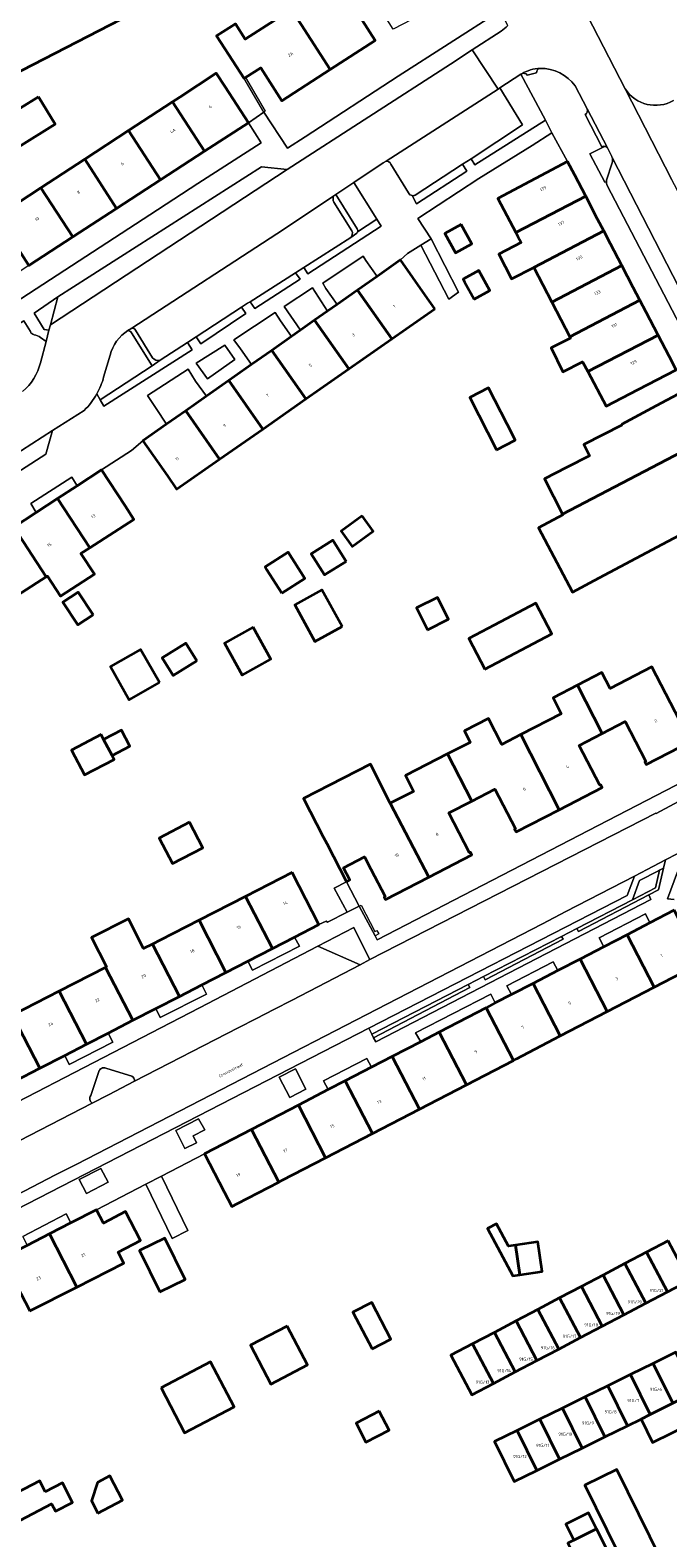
# Model space of a CAD drawing. Header units: metres. Extents: x 197700 to 204338, y 317132 to 325229.
# Tile 299 of 656: x 200407 to 200481, y 319314 to 319489. Entities that reach past the tile are written whole.
import ezdxf
from ezdxf.enums import TextEntityAlignment as Align

# ---------------------------------------------------------------- set-up
doc = ezdxf.new("R2010")
doc.units = ezdxf.units.M
for name, color, linetype, lineweight in [('B-WE-GR-BEPLANTING_CULTUUR_BODEMBEDEKKER-GV', 90, 'Continuous', 18), ('B-WE-GR-BEPLANTING_CULTUUR_HEESTERS-GV', 90, 'Continuous', 18), ('B-WE-IE-TERREINAFSCHEIDING_KUNSTMATIG_MUUR-G', 90, 'IE-TERREINAFSCHEIDING-KUNSTMATIG-DICHT', 18), ('B-WE-OG-BEBOUWING-GV', 7, 'Continuous', 35), ('B-WE-OG-BEBOUWING-T18', 10, 'Continuous', 18), ('B-WE-OG-TERREIN_CULTUURSCHEIDING-GV', 7, 'Continuous', 18), ('B-WE-OG-TERREIN_ERF-GV', 7, 'Continuous', 18), ('B-WE-OG-TOPOGRAFIE-T18', 10, 'Continuous', 18), ('B-WE-VH-VERHARDING_BETONSTRAATSTEEN-GV', 252, 'Continuous', 18), ('B-WE-VH-VERHARDING_OPEN-GV', 252, 'Continuous', 18), ('B-WE-VH-VERHARDING_STRAATBAKSTEEN-GV', 252, 'Continuous', 18), ('B-WE-VH-VERHARDING_TEGEL-GV', 252, 'Continuous', 18)]:
    doc.layers.add(name, color=color, linetype=linetype, lineweight=lineweight)
doc.styles.add('NLCS-ISO-M200-T18', font='NLCS-ISO.ttf', dxfattribs={"height": 0.36})
doc.linetypes.add('IE-TERREINAFSCHEIDING-KUNSTMATIG-DICHT', pattern='A,8,-1,[82,NLCS.SHX,S=0.75,R=90,X=0,Y=0],-1', length=10)

msp = doc.modelspace()

# ---------------------------------------------------------------- linework, layer by layer
at = {"layer": 'B-WE-GR-BEPLANTING_CULTUUR_BODEMBEDEKKER-GV'}
for points in [[(200473.635, 319475.947), (200471.927, 319475.056), (200473.646, 319471.762), (200473.846, 319471.825)], [(200474.473, 319474.76), (200473.957, 319475.758)], [(200474.513, 319474.653), (200474.494, 319474.707), (200474.473, 319474.76)], [(200473.855, 319472.018), (200474.527, 319474.007)], [(200444.398, 319471.739), (200442.303, 319470.341), (200444.78, 319466.315)], [(200444.831, 319465.988), (200447.069, 319467.453), (200444.398, 319471.739)], [(200414.68, 319368.218), (200413.731, 319365.331)], [(200418.502, 319367.568), (200415.591, 319368.467)], [(200413.884, 319364.426), (200415.772, 319365.393), (200418.826, 319366.978)]]:
    msp.add_lwpolyline(points, dxfattribs=at)
for points in [[(200473.957, 319475.758, 0.2008829), (200473.635, 319475.947)], [(200474.527, 319474.007, 0.1455096), (200474.513, 319474.653)], [(200473.846, 319471.825, -0.0364323), (200473.855, 319472.018)], [(200444.78, 319466.315, -0.2699521), (200444.831, 319465.988)], [(200415.591, 319368.467, 0.4175474), (200414.68, 319368.218)], [(200418.826, 319366.978, 0.3073439), (200418.502, 319367.568)], [(200413.731, 319365.331, 0.4376103), (200413.884, 319364.426)]]:
    msp.add_lwpolyline(points, format="xyb", dxfattribs=at)
for points in [[(200480.051, 319391.574), (200479.926, 319391.51), (200477.718, 319390.369), (200476.883, 319388.115), (200479.562, 319389.511)], [(200446.259, 319381.166), (200444.599, 319384.457), (200444.403, 319384.909), (200440.199, 319382.713), (200445.13, 319380.56)], [(200438.812, 319366.045), (200437.576, 319368.432), (200435.674, 319367.475), (200436.936, 319365.101)], [(200426.286, 319362.612), (200423.644, 319361.259), (200424.703, 319359.125), (200426.033, 319359.819), (200425.649, 319360.6), (200427.005, 319361.308)], [(200415.738, 319355.201), (200414.893, 319356.823), (200412.382, 319355.516), (200413.226, 319353.894)]]:
    msp.add_lwpolyline(points, close=True, dxfattribs=at)
at = {"layer": 'B-WE-GR-BEPLANTING_CULTUUR_HEESTERS-GV'}
for points in [[(200464.053, 319478.441), (200458.056, 319474.51), (200458.485, 319473.788), (200466.734, 319479.014), (200463.879, 319484.35), (200461.424, 319482.754)], [(200432.288, 319457.833), (200432.831, 319457.06), (200438.132, 319460.478), (200437.604, 319461.222)], [(200408.841, 319454.522), (200409.007, 319455.155), (200409.859, 319458.409), (200407.11, 319456.51), (200408.267, 319454.585)], [(200431.298, 319457.194), (200426.017, 319453.76), (200426.546, 319452.941), (200431.813, 319456.476)], [(200414.822, 319446.414), (200415.239, 319445.68), (200425.53, 319452.239), (200424.997, 319453.097), (200421.806, 319451.022), (200420.889, 319450.359)], [(200478.79, 319388.709), (200479.919, 319389.301), (200480.515, 319391.814), (200480.051, 319391.574), (200479.562, 319389.511), (200476.883, 319388.115), (200470.403, 319384.784), (200470.577, 319384.448)], [(200468.624, 319383.869), (200459.517, 319379.187), (200459.713, 319378.811), (200468.802, 319383.527)], [(200446.478, 319372.484), (200446.693, 319372.056), (200457.937, 319377.89), (200457.739, 319378.273)]]:
    msp.add_lwpolyline(points, close=True, dxfattribs=at)
for points in [[(200451.21, 319470.201), (200451.711, 319469.236), (200457.569, 319473.07), (200457.062, 319473.859)], [(200457.062, 319473.859), (200451.563, 319470.255)], [(200444.031, 319465.319), (200438.574, 319461.841), (200439.036, 319461.081), (200447.579, 319466.635), (200447.069, 319467.453), (200444.831, 319465.988)], [(200444.725, 319465.847), (200444.031, 319465.319)], [(200406.674, 319454.369), (200405.926, 319455.615), (200393.964, 319448.132), (200392.915, 319444.705), (200394.671, 319441.324)], [(200407.849, 319450.731), (200408.497, 319453.208), (200407.872, 319453.66)], [(200414.428, 319447.108), (200414.822, 319446.414), (200420.889, 319450.359), (200418.474, 319454.225)], [(200415.97, 319451.612), (200415.218, 319449.053)]]:
    msp.add_lwpolyline(points, dxfattribs=at)
for points in [[(200451.563, 319470.255, -0.1507782), (200451.21, 319470.201)], [(200444.831, 319465.988, -0.1349215), (200444.725, 319465.847)], [(200407.125, 319453.997, -0.2906405), (200406.674, 319454.369)], [(200407.872, 319453.66, 0.1054353), (200407.125, 319453.997)], [(200418.042, 319454.493, 0.1887835), (200415.97, 319451.612)], [(200418.474, 319454.225, 0.1943292), (200418.042, 319454.493)], [(200405.773, 319447.381, 0.1593833), (200407.849, 319450.731)], [(200415.218, 319449.053, -0.0617432), (200414.428, 319447.108)]]:
    msp.add_lwpolyline(points, format="xyb", dxfattribs=at)
at = {"layer": 'B-WE-IE-TERREINAFSCHEIDING_KUNSTMATIG_MUUR-G'}
for points in [[(200433.89, 319479.948), (200431.605, 319483.857)], [(200431.765, 319483.96), (200434.045, 319480.059)], [(200434.045, 319480.059), (200433.89, 319479.948)], [(200445.014, 319387.387), (200445.232, 319387.498), (200446.851, 319384.424), (200447.077, 319384.57), (200447.319, 319384.152), (200446.871, 319383.919)], [(200446.871, 319383.919), (200445.014, 319387.387)]]:
    msp.add_lwpolyline(points, dxfattribs=at)
at = {"layer": 'B-WE-OG-BEBOUWING-GV'}
for points in [[(200394.944, 319494.101), (200390.125, 319491.422), (200390.488, 319490.779), (200391.07, 319491.107), (200396.694, 319480.197), (200445.492, 319505.35), (200445.413, 319505.504), (200452.363, 319509.104), (200452.149, 319509.53), (200447.845, 319518.091), (200447.828, 319518.125), (200436.303, 319512.166), (200438.6, 319507.725), (200439.737, 319505.527), (200433.871, 319502.503), (200432.575, 319504.956), (200428.916, 319511.887), (200417.353, 319505.756), (200412.936, 319503.413), (200403.01, 319498.148), (200403.427, 319497.34), (200395.434, 319493.22)], [(200441.626, 319484.89), (200446.899, 319488.288), (200444.461, 319492.06), (200446.653, 319493.477), (200443.94, 319497.676), (200443.352, 319498.547), (200440.976, 319497.018), (200442.174, 319495.156), (200437.122, 319491.905)], [(200431.765, 319483.96), (200433.538, 319485.103), (200436.008, 319481.27), (200441.626, 319484.89), (200437.122, 319491.905), (200431.733, 319488.438), (200430.577, 319490.236), (200428.376, 319488.82), (200428.896, 319488.059), (200431.605, 319483.857)], [(200423.235, 319481.13), (200426.976, 319475.37), (200432.099, 319478.697), (200429.376, 319482.891), (200428.347, 319484.475), (200424.088, 319481.688)], [(200407.605, 319481.71), (200403.365, 319479.067), (200405.334, 319475.909), (200409.573, 319478.552)], [(200423.235, 319481.13), (200418.124, 319477.786), (200421.853, 319472.043), (200426.976, 319475.37)], [(200416.73, 319468.716), (200421.853, 319472.043), (200418.124, 319477.786), (200413.012, 319474.441)], [(200413.012, 319474.441), (200407.901, 319471.096), (200411.607, 319465.39), (200416.73, 319468.716)], [(200469.321, 319474.189), (200461.179, 319469.87), (200463.287, 319465.895), (200471.431, 319470.142), (200470.161, 319472.579)], [(200403.921, 319468.493), (200402.789, 319467.752), (200406.484, 319462.063), (200411.607, 319465.39), (200407.901, 319471.096)], [(200472.823, 319467.472), (200471.431, 319470.142), (200463.287, 319465.895), (200463.521, 319465.453), (200463.89, 319464.74), (200461.295, 319463.396), (200462.795, 319460.502), (200465.39, 319461.846), (200473.541, 319466.095)], [(200456.915, 319466.841), (200455.014, 319465.793), (200456.255, 319463.541), (200458.156, 319464.589)], [(200467.49, 319457.793), (200475.651, 319462.048), (200474.319, 319464.603), (200473.541, 319466.095), (200465.39, 319461.846)], [(200453.831, 319457.014), (200452.713, 319458.608), (200449.841, 319462.702), (200447.114, 319460.789), (200444.831, 319459.188), (200448.813, 319453.511)], [(200458.406, 319458.132), (200460.262, 319459.155), (200458.984, 319461.474), (200457.127, 319460.451), (200457.294, 319460.149)], [(200475.651, 319462.048), (200467.49, 319457.793), (200469.589, 319453.741), (200477.761, 319458.001), (200476.976, 319459.507)], [(200439.822, 319455.674), (200443.796, 319450.008), (200448.813, 319453.511), (200444.831, 319459.188), (200442.461, 319457.525), (200441.335, 319456.735)], [(200477.761, 319458.001), (200469.589, 319453.741), (200469.665, 319453.594), (200467.401, 319452.48), (200468.781, 319449.677), (200471.064, 319450.833), (200471.699, 319449.694), (200479.871, 319453.954), (200478.483, 319456.616)], [(200443.796, 319450.008), (200439.822, 319455.674), (200438.156, 319454.506), (200437.126, 319453.783), (200434.813, 319452.16), (200438.779, 319446.506)], [(200477.548, 319447.596), (200481.981, 319449.908), (200481.158, 319451.487), (200479.871, 319453.954), (200471.699, 319449.694), (200473.809, 319445.646)], [(200438.779, 319446.506), (200434.813, 319452.16), (200432.458, 319450.508), (200429.804, 319448.646), (200433.763, 319443.003)], [(200429.804, 319448.646), (200427.196, 319446.817), (200424.795, 319445.132), (200428.745, 319439.5), (200433.763, 319443.003)], [(200475.593, 319443.543), (200475.634, 319443.466), (200471.21, 319441.207), (200471.884, 319439.889), (200469.193, 319438.514), (200466.626, 319437.202), (200468.741, 319433.062), (200486.95, 319442.588), (200484.042, 319448.045), (200479.63, 319445.694)], [(200461.022, 319440.593), (200463.219, 319441.714), (200463.007, 319442.13), (200460.108, 319447.812), (200457.911, 319446.691)], [(200422.556, 319443.562), (200419.786, 319441.619), (200422.657, 319437.526), (200423.729, 319435.998), (200428.745, 319439.5), (200424.795, 319445.132)], [(200468.741, 319433.062), (200468.779, 319432.988), (200465.943, 319431.5), (200469.488, 319424.743), (200469.876, 319424.003), (200472.428, 319425.355), (200480.38, 319429.566), (200487.222, 319433.184), (200490.927, 319435.124), (200486.95, 319442.588)], [(200413.59, 319429.163), (200418.729, 319432.474), (200417.716, 319434.031), (200414.974, 319438.242), (200412.131, 319436.391), (200409.851, 319434.907)], [(200408.51, 319425.766), (200408.662, 319425.864), (200410.175, 319423.517), (200414.133, 319426.068), (200412.565, 319428.502), (200413.59, 319429.163), (200409.851, 319434.907), (200407.357, 319433.284), (200404.729, 319431.573)], [(200445.366, 319432.867), (200442.914, 319431.077), (200444.2, 319429.315), (200446.652, 319431.105)], [(200408.51, 319425.766), (200404.729, 319431.573), (200401.998, 319429.796), (200399.607, 319428.239), (200403.372, 319422.454)], [(200443.484, 319427.578), (200441.947, 319430.029), (200439.437, 319428.455), (200440.973, 319426.005)], [(200435.989, 319423.858), (200438.697, 319425.567), (200436.752, 319428.65), (200434.043, 319426.941), (200434.261, 319426.595)], [(200413.986, 319421.333), (200412.252, 319423.98), (200410.477, 319422.817), (200412.211, 319420.17)], [(200443.016, 319419.995), (200440.673, 319424.248), (200437.503, 319422.501), (200439.846, 319418.248)], [(200452.992, 319419.61), (200455.429, 319420.846), (200454.147, 319423.376), (200451.709, 319422.14)], [(200459.681, 319415.019), (200467.49, 319419.133), (200465.607, 319422.707), (200460.763, 319420.155), (200457.798, 319418.593)], [(200432.656, 319419.89), (200429.304, 319418.042), (200431.358, 319414.316), (200434.71, 319416.163)], [(200421.722, 319413.448), (200419.534, 319417.313), (200416.006, 319415.316), (200418.194, 319411.452)], [(200426.075, 319415.971), (200424.806, 319418.031), (200422.057, 319416.338), (200423.326, 319414.278)], [(200473.355, 319407.51), (200476.022, 319408.896), (200478.429, 319404.264), (200478.331, 319404.213), (200478.493, 319403.901), (200483.75, 319406.613), (200483.591, 319406.924), (200483.493, 319406.874), (200479.161, 319415.272), (200474.273, 319412.751), (200473.31, 319414.617), (200470.466, 319413.15)], [(200473.355, 319407.51), (200470.466, 319413.15), (200467.622, 319411.683), (200468.585, 319409.817), (200463.856, 319407.379), (200468.328, 319398.633), (200473.344, 319401.225), (200473.182, 319401.537), (200473.084, 319401.486), (200470.677, 319406.119)], [(200416.198, 319404.939), (200418.277, 319406.031), (200417.285, 319407.906), (200415.215, 319406.81)], [(200463.856, 319407.379), (200461.652, 319406.242), (200460.099, 319409.254), (200457.293, 319407.812), (200457.972, 319406.476), (200455.31, 319405.125), (200458.149, 319399.644), (200460.825, 319401.037), (200463.241, 319396.399), (200463.142, 319396.348), (200463.304, 319396.036), (200468.328, 319398.633)], [(200414.916, 319407.378), (200411.475, 319405.57), (200412.99, 319402.686), (200416.432, 319404.494), (200416.198, 319404.939), (200415.215, 319406.81)], [(200455.31, 319405.125), (200450.401, 319402.632), (200451.352, 319400.762), (200448.636, 319399.383), (200453.127, 319390.751), (200458.149, 319393.352), (200457.987, 319393.664), (200457.888, 319393.613), (200455.474, 319398.251), (200458.149, 319399.644)], [(200443.552, 319390.24), (200443.934, 319390.438), (200443.198, 319391.859), (200445.641, 319393.124), (200446.377, 319391.703), (200448.032, 319388.506), (200447.934, 319388.455), (200448.095, 319388.145), (200453.127, 319390.751), (200448.636, 319399.383), (200446.331, 319403.921), (200441.563, 319401.504), (200438.525, 319399.921), (200440.836, 319395.487), (200441.254, 319394.681)], [(200425.218, 319397.163), (200421.71, 319395.325), (200423.26, 319392.367), (200426.768, 319394.204)], [(200437.205, 319391.313), (200431.775, 319388.533), (200434.902, 319382.464), (200437.472, 319383.788), (200440.325, 319385.258), (200438.035, 319389.703)], [(200426.344, 319385.753), (200429.479, 319379.67), (200432.046, 319380.992), (200434.902, 319382.464), (200431.775, 319388.533)], [(200481.738, 319386.902), (200478.907, 319385.435), (200476.261, 319384.064), (200479.425, 319377.956), (200484.903, 319380.793), (200484.038, 319382.463)], [(200420.914, 319382.974), (200419.885, 319382.447), (200418.104, 319385.926), (200413.799, 319383.723), (200415.55, 319380.301), (200415.454, 319380.252), (200418.633, 319374.082), (200421.319, 319375.466), (200424.056, 319376.876)], [(200421.812, 319383.434), (200420.914, 319382.974), (200424.056, 319376.876), (200426.666, 319378.221), (200429.479, 319379.67), (200426.344, 319385.753)], [(200473.949, 319375.12), (200479.425, 319377.956), (200476.261, 319384.064), (200473.542, 319382.656), (200470.784, 319381.227)], [(200415.454, 319380.252), (200410.024, 319377.473), (200413.21, 319371.288), (200415.731, 319372.587), (200418.633, 319374.082)], [(200468.201, 319379.889), (200465.308, 319378.39), (200468.471, 319372.283), (200473.949, 319375.12), (200470.784, 319381.227)], [(200467.714, 319371.891), (200468.471, 319372.283), (200465.308, 319378.39), (200462.782, 319377.081), (200460.893, 319376.102), (200459.831, 319375.552), (200463.017, 319369.403), (200463.378, 319369.59)], [(200407.787, 319368.494), (200410.677, 319369.983), (200413.21, 319371.288), (200410.024, 319377.473), (200404.593, 319374.693)], [(200404.593, 319374.693), (200399.163, 319371.913), (200402.364, 319365.7), (200404.935, 319367.025), (200407.787, 319368.494)], [(200457.54, 319366.567), (200463.017, 319369.403), (200459.831, 319375.552), (200454.355, 319372.715)], [(200452.063, 319363.73), (200457.54, 319366.567), (200454.355, 319372.715), (200452.189, 319371.593), (200448.878, 319369.877)], [(200448.878, 319369.877), (200446.444, 319368.616), (200443.401, 319367.04), (200446.586, 319360.894), (200452.063, 319363.73)], [(200443.401, 319367.04), (200441.394, 319366), (200437.925, 319364.203), (200441.108, 319358.057), (200446.586, 319360.894)], [(200441.108, 319358.057), (200437.925, 319364.203), (200432.448, 319361.365), (200435.631, 319355.221), (200436.049, 319355.438)], [(200429.272, 319354.089), (200430.155, 319352.385), (200430.836, 319352.738), (200435.631, 319355.221), (200432.448, 319361.365), (200426.972, 319358.528)], [(200412.102, 319342.996), (200417.585, 319345.787), (200416.925, 319347.066), (200419.527, 319348.41), (200417.785, 319351.782), (200415.183, 319350.438), (200414.375, 319352.002), (200411.401, 319350.466), (200408.909, 319349.179)], [(200463.758, 319344.414), (200463.257, 319347.879), (200462.437, 319347.769), (200461.042, 319350.369), (200459.985, 319349.803), (200462.939, 319344.295)], [(200406.619, 319340.206), (200412.102, 319342.996), (200408.909, 319349.179), (200406.298, 319347.83), (200403.443, 319346.355)], [(200421.764, 319342.427), (200424.725, 319343.892), (200422.345, 319348.703), (200419.384, 319347.238)], [(200463.257, 319347.879), (200463.758, 319344.414), (200466.362, 319344.791), (200465.861, 319348.256)], [(200481.063, 319348.395), (200478.528, 319347.06), (200480.961, 319342.438), (200483.496, 319343.773)], [(200478.528, 319347.06), (200475.993, 319345.725), (200478.426, 319341.103), (200480.961, 319342.438)], [(200473.356, 319338.433), (200475.891, 319339.768), (200473.458, 319344.39), (200470.923, 319343.055)], [(200478.426, 319341.103), (200475.993, 319345.725), (200473.458, 319344.39), (200475.891, 319339.768)], [(200468.388, 319341.72), (200470.821, 319337.099), (200473.356, 319338.433), (200470.923, 319343.055)], [(200446.531, 319335.775), (200448.721, 319336.921), (200446.482, 319341.198), (200444.293, 319340.052)], [(200468.286, 319335.764), (200470.821, 319337.099), (200468.388, 319341.72), (200465.853, 319340.385)], [(200465.751, 319334.429), (200468.286, 319335.764), (200465.853, 319340.385), (200463.318, 319339.05)], [(200436.605, 319338.453), (200432.338, 319336.22), (200434.714, 319331.68), (200438.981, 319333.913)], [(200463.216, 319333.094), (200460.783, 319337.715), (200458.248, 319336.38), (200460.681, 319331.759)], [(200460.783, 319337.715), (200463.216, 319333.094), (200465.751, 319334.429), (200463.318, 319339.05)], [(200458.248, 319336.38), (200455.713, 319335.045), (200458.146, 319330.424), (200460.681, 319331.759)], [(200421.908, 319331.241), (200424.649, 319326.004), (200430.432, 319329.029), (200427.691, 319334.267)], [(200479.302, 319334.098), (200476.657, 319332.796), (200478.956, 319328.13), (200481.595, 319329.444)], [(200479.302, 319334.098), (200481.595, 319329.444), (200484.234, 319330.757), (200481.947, 319335.401)], [(200476.657, 319332.796), (200474.013, 319331.494), (200476.314, 319326.823), (200477.888, 319327.598), (200478.956, 319328.13)], [(200474.013, 319331.494), (200471.368, 319330.191), (200473.669, 319325.52), (200476.314, 319326.823)], [(200478.956, 319328.13), (200477.888, 319327.598), (200479.224, 319324.883), (200483.816, 319327.144), (200485.657, 319328.051), (200485.143, 319329.097), (200484.3, 319330.79), (200484.234, 319330.757), (200481.595, 319329.444)], [(200447.35, 319328.545), (200444.647, 319327.144), (200445.808, 319324.905), (200448.51, 319326.305)], [(200466.078, 319327.587), (200468.379, 319322.916), (200471.024, 319324.218), (200468.723, 319328.889)], [(200471.024, 319324.218), (200473.669, 319325.52), (200471.368, 319330.191), (200468.723, 319328.889)], [(200468.379, 319322.916), (200466.078, 319327.587), (200463.434, 319326.284), (200465.735, 319321.613)], [(200465.735, 319321.613), (200463.434, 319326.284), (200460.789, 319324.982), (200463.09, 319320.311)], [(200476.469, 319309.487), (200478.17, 319310.325), (200480.176, 319311.333), (200475.051, 319321.733), (200471.336, 319319.903)], [(200408.415, 319319.128), (200407.76, 319320.392), (200404.12, 319318.506), (200405.507, 319315.829), (200409.147, 319317.714), (200409.588, 319316.863), (200411.584, 319317.897), (200410.411, 319320.162)], [(200414.539, 319316.648), (200417.411, 319318.135), (200415.941, 319320.974), (200414.505, 319320.231), (200413.804, 319318.067)], [(200472.706, 319314.83), (200471.775, 319316.694), (200469.101, 319315.359), (200470.032, 319313.495)], [(200470.032, 319313.495), (200469.337, 319313.148), (200470.743, 319310.33), (200471.441, 319310.679), (200472.428, 319308.7), (200473.233, 319309.102), (200475.099, 319310.033), (200472.706, 319314.83)]]:
    msp.add_lwpolyline(points, close=True, dxfattribs=at)
at = {"layer": 'B-WE-OG-TERREIN_CULTUURSCHEIDING-GV'}
msp.add_lwpolyline([(200465.974, 319502.192), (200476.045, 319482.635)], dxfattribs=at)
msp.add_lwpolyline([(200476.045, 319482.635, 0.4000996), (200481.659, 319481.297)], format="xyb", dxfattribs=at)
at = {"layer": 'B-WE-OG-TERREIN_ERF-GV'}
for points in [[(200403.921, 319468.493), (200407.901, 319471.096), (200413.012, 319474.441), (200418.124, 319477.786), (200423.235, 319481.13), (200424.088, 319481.688), (200428.347, 319484.475), (200429.376, 319482.891), (200432.099, 319478.697), (200433.89, 319479.948), (200436.665, 319475.734), (200438.71, 319477.075), (200449.574, 319484.114), (200461.444, 319491.756), (200459.701, 319495.205), (200448.993, 319489.597), (200447.769, 319491.495), (200451.612, 319493.476), (200449.626, 319497.329), (200448.306, 319499.89), (200446.888, 319502.641), (200445.492, 319505.35), (200396.694, 319480.197)], [(200481.981, 319449.908), (200477.548, 319447.596), (200473.809, 319445.646), (200471.699, 319449.694), (200471.064, 319450.833), (200468.781, 319449.677), (200467.401, 319452.48), (200469.665, 319453.594), (200469.589, 319453.741), (200467.49, 319457.793), (200465.39, 319461.846), (200462.795, 319460.502), (200461.295, 319463.396), (200463.89, 319464.74), (200463.521, 319465.453), (200463.287, 319465.895), (200461.179, 319469.87), (200469.321, 319474.189), (200467.494, 319477.512), (200465.192, 319476.03), (200458.958, 319472.185), (200451.865, 319467.557), (200453.398, 319465.168), (200456.602, 319458.948), (200455.46, 319458.151), (200452.187, 319464.418), (200450.652, 319463.467), (200449.841, 319462.702), (200452.713, 319458.608), (200453.831, 319457.014), (200448.813, 319453.511), (200443.796, 319450.008), (200438.779, 319446.506), (200433.763, 319443.003), (200428.745, 319439.5), (200423.729, 319435.998), (200422.657, 319437.526), (200419.786, 319441.619), (200418.474, 319440.504), (200414.974, 319438.242), (200417.716, 319434.031), (200418.729, 319432.474), (200413.59, 319429.163), (200412.565, 319428.502), (200414.133, 319426.068), (200410.175, 319423.517), (200408.662, 319425.864), (200408.51, 319425.766), (200403.372, 319422.454)], [(200487.222, 319433.184), (200480.38, 319429.566), (200472.428, 319425.355), (200469.876, 319424.003), (200469.488, 319424.743), (200465.943, 319431.5), (200468.779, 319432.988), (200468.741, 319433.062), (200466.626, 319437.202), (200469.193, 319438.514), (200471.884, 319439.889), (200471.21, 319441.207), (200475.634, 319443.466), (200475.593, 319443.543), (200479.63, 319445.694), (200484.042, 319448.045)], [(200483.75, 319406.613), (200478.493, 319403.901), (200478.331, 319404.213), (200478.429, 319404.264), (200476.022, 319408.896), (200473.355, 319407.51), (200470.677, 319406.119), (200473.084, 319401.486), (200473.182, 319401.537), (200473.344, 319401.225), (200468.328, 319398.633), (200463.304, 319396.036), (200463.142, 319396.348), (200463.241, 319396.399), (200460.825, 319401.037), (200458.149, 319399.644), (200455.474, 319398.251), (200457.888, 319393.613), (200457.987, 319393.664), (200458.149, 319393.352), (200453.127, 319390.751), (200448.095, 319388.145), (200447.934, 319388.455), (200448.032, 319388.506), (200446.377, 319391.703), (200445.641, 319393.124), (200443.198, 319391.859), (200443.934, 319390.438), (200443.552, 319390.24), (200441.254, 319394.681), (200440.836, 319395.487), (200438.525, 319399.921), (200441.563, 319401.504), (200446.331, 319403.921), (200448.636, 319399.383), (200451.352, 319400.762), (200450.401, 319402.632), (200455.31, 319405.125), (200457.972, 319406.476), (200457.293, 319407.812), (200460.099, 319409.254), (200461.652, 319406.242), (200463.856, 319407.379), (200468.585, 319409.817), (200467.622, 319411.683), (200470.466, 319413.15), (200473.31, 319414.617), (200474.273, 319412.751), (200479.161, 319415.272), (200483.493, 319406.874)], [(200404.593, 319374.693), (200410.024, 319377.473), (200415.454, 319380.252), (200415.55, 319380.301), (200413.799, 319383.723), (200418.104, 319385.926), (200419.885, 319382.447), (200420.914, 319382.974), (200421.812, 319383.434), (200426.344, 319385.753), (200431.775, 319388.533), (200437.205, 319391.313), (200438.035, 319389.703), (200440.325, 319385.258), (200441.156, 319385.638), (200441.319, 319385.51), (200443.617, 319386.677), (200442.11, 319389.492), (200443.552, 319390.24), (200445.014, 319387.387), (200446.871, 319383.919), (200447.102, 319383.451), (200494.232, 319407.804)], [(200482.117, 319391.388), (200480.987, 319388.244), (200481.75, 319388.177)], [(200484.903, 319380.793), (200479.425, 319377.956), (200473.949, 319375.12), (200468.471, 319372.283), (200467.714, 319371.891), (200463.378, 319369.59), (200463.017, 319369.403), (200457.54, 319366.567), (200452.063, 319363.73), (200446.586, 319360.894), (200441.108, 319358.057), (200436.049, 319355.438), (200435.631, 319355.221), (200430.836, 319352.738), (200430.155, 319352.385), (200429.272, 319354.089), (200426.972, 319358.528), (200421.967, 319355.935), (200425.02, 319349.57), (200423.204, 319348.646), (200420.131, 319354.984), (200414.375, 319352.002), (200415.183, 319350.438), (200417.785, 319351.782), (200419.527, 319348.41), (200416.925, 319347.066), (200417.585, 319345.787), (200412.102, 319342.996), (200406.619, 319340.206)], [(200483.496, 319343.773), (200480.961, 319342.438), (200478.426, 319341.103), (200475.891, 319339.768), (200473.356, 319338.433), (200470.821, 319337.099), (200468.286, 319335.764), (200465.751, 319334.429), (200463.216, 319333.094), (200460.681, 319331.759), (200458.146, 319330.424), (200455.713, 319335.045), (200458.248, 319336.38), (200460.783, 319337.715), (200463.318, 319339.05), (200465.853, 319340.385), (200468.388, 319341.72), (200470.923, 319343.055), (200473.458, 319344.39), (200475.993, 319345.725), (200478.528, 319347.06), (200481.063, 319348.395)], [(200483.816, 319327.144), (200479.224, 319324.883), (200477.888, 319327.598), (200476.314, 319326.823), (200473.669, 319325.52), (200471.024, 319324.218), (200468.379, 319322.916), (200465.735, 319321.613), (200463.09, 319320.311), (200460.789, 319324.982), (200463.434, 319326.284), (200466.078, 319327.587), (200468.723, 319328.889), (200471.368, 319330.191), (200474.013, 319331.494), (200476.657, 319332.796), (200479.302, 319334.098), (200481.947, 319335.401)]]:
    msp.add_lwpolyline(points, dxfattribs=at)
for points in [[(200443.94, 319497.676), (200446.653, 319493.477), (200444.461, 319492.06), (200446.899, 319488.288), (200441.626, 319484.89), (200436.008, 319481.27), (200433.538, 319485.103), (200431.765, 319483.96), (200431.605, 319483.857), (200428.896, 319488.059), (200428.376, 319488.82), (200430.577, 319490.236), (200431.733, 319488.438), (200437.122, 319491.905), (200442.174, 319495.156), (200440.976, 319497.018), (200443.352, 319498.547)], [(200407.605, 319481.71), (200409.573, 319478.552), (200405.334, 319475.909), (200403.365, 319479.067)], [(200390.116, 319453.603), (200388.109, 319452.341), (200387.823, 319452.161), (200388.959, 319450.732), (200392.577, 319449.866), (200400.515, 319454.878), (200405.685, 319458.242), (200420.587, 319467.951), (200426.201, 319471.62), (200433.598, 319476.371), (200432.099, 319478.697), (200426.976, 319475.37), (200421.853, 319472.043), (200416.73, 319468.716), (200411.607, 319465.39), (200406.484, 319462.063), (200401.361, 319458.736), (200396.238, 319455.409), (200391.115, 319452.083)], [(200456.915, 319466.841), (200458.156, 319464.589), (200456.255, 319463.541), (200455.014, 319465.793)], [(200456.602, 319458.948), (200453.398, 319465.168), (200452.187, 319464.418), (200455.46, 319458.151)], [(200442.461, 319457.525), (200444.831, 319459.188), (200447.114, 319460.789), (200445.787, 319462.639), (200445.478, 319463.14), (200440.768, 319459.996), (200441.13, 319459.38)], [(200457.294, 319460.149), (200457.127, 319460.451), (200458.984, 319461.474), (200460.262, 319459.155), (200458.406, 319458.132)], [(200439.822, 319455.674), (200441.335, 319456.735), (200439.557, 319459.448), (200436.284, 319457.28), (200438.156, 319454.506)], [(200431.176, 319452.366), (200432.458, 319450.508), (200434.813, 319452.16), (200437.126, 319453.783), (200435.826, 319455.606), (200435.213, 319456.587), (200430.396, 319453.397)], [(200429.352, 319452.766), (200426.024, 319450.68), (200427.327, 319448.834), (200430.506, 319451.097)], [(200421.348, 319445.394), (200422.556, 319443.562), (200424.795, 319445.132), (200427.196, 319446.817), (200425.939, 319448.591), (200425.062, 319449.963), (200420.323, 319446.906)], [(200463.007, 319442.13), (200463.219, 319441.714), (200461.022, 319440.593), (200457.911, 319446.691), (200460.108, 319447.812)], [(200412.131, 319436.391), (200411.521, 319437.374), (200406.72, 319434.334), (200407.357, 319433.284), (200409.851, 319434.907)], [(200445.366, 319432.867), (200446.652, 319431.105), (200444.2, 319429.315), (200442.914, 319431.077)], [(200443.484, 319427.578), (200440.973, 319426.005), (200439.437, 319428.455), (200441.947, 319430.029)], [(200434.261, 319426.595), (200434.043, 319426.941), (200436.752, 319428.65), (200438.697, 319425.567), (200435.989, 319423.858)], [(200412.252, 319423.98), (200413.986, 319421.333), (200412.211, 319420.17), (200410.477, 319422.817)], [(200439.846, 319418.248), (200437.503, 319422.501), (200440.673, 319424.248), (200443.016, 319419.995)], [(200451.709, 319422.14), (200454.147, 319423.376), (200455.429, 319420.846), (200452.992, 319419.61)], [(200467.49, 319419.133), (200459.681, 319415.019), (200457.798, 319418.593), (200460.763, 319420.155), (200465.607, 319422.707)], [(200432.656, 319419.89), (200434.71, 319416.163), (200431.358, 319414.316), (200429.304, 319418.042)], [(200421.722, 319413.448), (200418.194, 319411.452), (200416.006, 319415.316), (200419.534, 319417.313)], [(200426.075, 319415.971), (200423.326, 319414.278), (200422.057, 319416.338), (200424.806, 319418.031)], [(200416.198, 319404.939), (200416.432, 319404.494), (200412.99, 319402.686), (200411.475, 319405.57), (200414.916, 319407.378), (200415.215, 319406.81), (200417.285, 319407.906), (200418.277, 319406.031)], [(200425.218, 319397.163), (200426.768, 319394.204), (200423.26, 319392.367), (200421.71, 319395.325)], [(200442.11, 319389.492), (200443.617, 319386.677), (200445.014, 319387.387), (200443.552, 319390.24)], [(200478.907, 319385.435), (200478.418, 319386.508), (200472.987, 319383.692), (200473.542, 319382.656), (200476.261, 319384.064)], [(200437.472, 319383.788), (200434.902, 319382.464), (200432.046, 319380.992), (200432.574, 319379.931), (200438.047, 319382.73)], [(200465.308, 319378.39), (200468.201, 319379.889), (200467.651, 319380.903), (200462.242, 319378.114), (200462.782, 319377.081)], [(200421.319, 319375.466), (200421.815, 319374.424), (200427.214, 319377.142), (200426.666, 319378.221), (200424.056, 319376.876)], [(200460.893, 319376.102), (200460.368, 319377.141), (200451.591, 319372.61), (200452.189, 319371.593), (200454.355, 319372.715), (200459.831, 319375.552)], [(200410.677, 319369.983), (200411.197, 319368.944), (200416.287, 319371.54), (200415.731, 319372.587), (200413.21, 319371.288)], [(200441.394, 319366), (200443.401, 319367.04), (200446.444, 319368.616), (200445.902, 319369.63), (200440.841, 319367.012)], [(200421.967, 319355.935), (200420.131, 319354.984), (200423.204, 319348.646), (200425.02, 319349.57)], [(200406.298, 319347.83), (200408.909, 319349.179), (200411.401, 319350.466), (200410.829, 319351.519), (200405.779, 319348.875)], [(200463.758, 319344.414), (200462.939, 319344.295), (200459.985, 319349.803), (200461.042, 319350.369), (200462.437, 319347.769), (200463.257, 319347.879), (200465.861, 319348.256), (200466.362, 319344.791)], [(200421.764, 319342.427), (200419.384, 319347.238), (200422.345, 319348.703), (200424.725, 319343.892)], [(200446.531, 319335.775), (200444.293, 319340.052), (200446.482, 319341.198), (200448.721, 319336.921)], [(200436.605, 319338.453), (200438.981, 319333.913), (200434.714, 319331.68), (200432.338, 319336.22)], [(200424.649, 319326.004), (200421.908, 319331.241), (200427.691, 319334.267), (200430.432, 319329.029)], [(200447.35, 319328.545), (200448.51, 319326.305), (200445.808, 319324.905), (200444.647, 319327.144)], [(200498.914, 319316.725), (200499.435, 319315.688), (200501.679, 319311.22), (200495.453, 319308.094), (200489.077, 319304.892), (200482.546, 319301.612), (200480.302, 319306.08), (200479.833, 319307.015), (200478.17, 319310.325), (200476.469, 319309.487), (200471.336, 319319.903), (200475.051, 319321.733), (200480.176, 319311.333), (200484.683, 319313.554), (200486.653, 319314.525), (200486.929, 319313.965), (200491.395, 319316.166), (200491.168, 319316.615), (200497.403, 319319.752)], [(200408.415, 319319.128), (200410.411, 319320.162), (200411.584, 319317.897), (200409.588, 319316.863), (200409.147, 319317.714), (200405.507, 319315.829), (200404.12, 319318.506), (200407.76, 319320.392)], [(200414.539, 319316.648), (200413.804, 319318.067), (200414.505, 319320.231), (200415.941, 319320.974), (200417.411, 319318.135)], [(200470.032, 319313.495), (200469.101, 319315.359), (200471.775, 319316.694), (200472.706, 319314.83), (200475.099, 319310.033), (200473.233, 319309.102), (200472.428, 319308.7), (200471.441, 319310.679), (200470.743, 319310.33), (200469.337, 319313.148)]]:
    msp.add_lwpolyline(points, close=True, dxfattribs=at)
at = {"layer": 'B-WE-VH-VERHARDING_BETONSTRAATSTEEN-GV'}
for points in [[(200507.074, 319421.89), (200506.063, 319424.083), (200498.66, 319438.709), (200498.478, 319439.062), (200496.097, 319443.684), (200495.467, 319444.907), (200494.342, 319447.108), (200494.3, 319447.227), (200493.764, 319448.254), (200491.48, 319452.63), (200483.929, 319467.298), (200483.903, 319467.349), (200481.777, 319471.462), (200481.476, 319472.044), (200476.045, 319482.635), (200465.974, 319502.192)], [(200461.578, 319489.36), (200458.204, 319487.21), (200461.206, 319482.612), (200461.424, 319482.754), (200463.879, 319484.35), (200463.908, 319484.369), (200463.967, 319484.405), (200463.973, 319484.408)], [(200418.304, 319454.651), (200418.492, 319454.773), (200436.183, 319466.256), (200442.079, 319470.191), (200442.303, 319470.341), (200444.398, 319471.739), (200447.8, 319474.01), (200448.152, 319474.235), (200461.206, 319482.612), (200458.204, 319487.21), (200455.652, 319485.535), (200436.612, 319473.233), (200409.007, 319455.155)], [(200451.563, 319470.255), (200457.062, 319473.859), (200458.056, 319474.51), (200464.053, 319478.441), (200461.424, 319482.754), (200461.206, 319482.612), (200448.152, 319474.235)], [(200470.21, 319483.008), (200471.598, 319480.323)], [(200471.598, 319480.323), (200473.957, 319475.758), (200474.473, 319474.76), (200474.494, 319474.707), (200474.513, 319474.653), (200483.735, 319456.725), (200492.908, 319438.92), (200493.676, 319437.442), (200493.72, 319437.356), (200497.763, 319429.502), (200502.276, 319420.472), (200502.31, 319420.391), (200504.593, 319414.999), (200504.922, 319414.052)], [(200473.957, 319475.758), (200471.598, 319480.323)], [(200471.361, 319479.646), (200473.307, 319475.873)], [(200448.717, 319473.862), (200450.758, 319470.54)], [(200442.079, 319470.191), (200436.183, 319466.256), (200418.492, 319454.773)], [(200444.167, 319466.099), (200442.069, 319469.442)], [(200421.806, 319451.022), (200424.997, 319453.097), (200426.017, 319453.76), (200431.298, 319457.194), (200432.01, 319457.656), (200432.288, 319457.833), (200437.604, 319461.222), (200438.574, 319461.841), (200444.031, 319465.319)], [(200409.007, 319455.155), (200408.841, 319454.522), (200408.497, 319453.208), (200407.849, 319450.731)], [(200418.951, 319454.517), (200420.914, 319451.308)], [(200415.218, 319449.053), (200415.97, 319451.612)], [(200381.301, 319425.152), (200382.702, 319425.723), (200409.255, 319442.816), (200412.928, 319445.155)], [(200480.743, 319392.776), (200482.084, 319393.468), (200497.104, 319401.561), (200494.839, 319405.918), (200493.277, 319405.106), (200488.718, 319403.033), (200488.641, 319402.993), (200479.645, 319398.173), (200479.619, 319398.222), (200446.259, 319381.166), (200445.13, 319380.56), (200437.203, 319376.415), (200435.063, 319375.358), (200433.045, 319374.277), (200430.922, 319373.196), (200418.826, 319366.978), (200415.772, 319365.393), (200413.884, 319364.426), (200389.665, 319351.96), (200387.573, 319350.883), (200378.397, 319346.16), (200370.125, 319341.633), (200368.265, 319340.635), (200370.536, 319335.805)], [(200371.337, 319336.267), (200372.723, 319337.021), (200378.073, 319339.759), (200395, 319348.515), (200398.738, 319350.449), (200401.439, 319351.821), (200409.588, 319356.063), (200411.996, 319357.275), (200466.389, 319385.311), (200469.098, 319386.765), (200477.116, 319390.903), (200478.603, 319391.67), (200480.743, 319392.776)], [(200418.826, 319366.978), (200430.922, 319373.196), (200433.045, 319374.277), (200435.063, 319375.358), (200437.203, 319376.415), (200445.13, 319380.56), (200440.199, 319382.713), (200426.397, 319375.523), (200391.634, 319357.585)], [(200413.731, 319365.331), (200414.68, 319368.218)], [(200415.591, 319368.467), (200418.502, 319367.568)], [(200391.634, 319357.585), (200389.665, 319351.96), (200413.884, 319364.426)]]:
    msp.add_lwpolyline(points, dxfattribs=at)
for points in [[(200462.357, 319490.016, -0.0415872), (200461.578, 319489.36)], [(200463.973, 319484.408, -0.1272682), (200466.118, 319485.029)], [(200466.118, 319485.029, -0.2420349), (200470.21, 319483.008)], [(200471.598, 319480.323, -0.391539), (200471.361, 319479.646)], [(200473.307, 319475.873, -0.1832305), (200473.635, 319475.947)], [(200473.635, 319475.947, -0.2008829), (200473.957, 319475.758)], [(200448.152, 319474.235, -0.3183287), (200448.717, 319473.862)], [(200442.069, 319469.442, -0.2803127), (200442.079, 319470.191)], [(200450.758, 319470.54, 0.2506301), (200451.21, 319470.201)], [(200451.21, 319470.201, 0.1507782), (200451.563, 319470.255)], [(200444.031, 319465.319, 0.2986527), (200444.167, 319466.099)], [(200415.97, 319451.612, -0.1887835), (200418.042, 319454.493)], [(200418.042, 319454.493, -0.0145714), (200418.304, 319454.651)], [(200418.492, 319454.773, -0.2718611), (200418.951, 319454.517)], [(200407.849, 319450.731, -0.1593833), (200405.773, 319447.381)], [(200420.914, 319451.308, 0.331476), (200421.806, 319451.022)], [(200414.428, 319447.108, 0.0617432), (200415.218, 319449.053)], [(200412.928, 319445.155, 0.0726931), (200414.428, 319447.108)], [(200414.68, 319368.218, -0.4175474), (200415.591, 319368.467)], [(200418.502, 319367.568, -0.3073439), (200418.826, 319366.978)], [(200413.884, 319364.426, -0.4376103), (200413.731, 319365.331)]]:
    msp.add_lwpolyline(points, format="xyb", dxfattribs=at)
for points in [[(200409.859, 319458.409), (200409.007, 319455.155), (200436.612, 319473.233), (200433.627, 319473.554)], [(200385.348, 319425.007), (200395.357, 319431.624), (200408.495, 319440.062), (200409.255, 319442.816), (200382.702, 319425.723)], [(200395, 319348.515), (200397.02, 319347.9), (200446.135, 319373.151), (200476.281, 319388.649), (200477.116, 319390.903), (200469.098, 319386.765), (200466.389, 319385.311), (200411.996, 319357.275), (200409.588, 319356.063), (200401.439, 319351.821), (200398.738, 319350.449)]]:
    msp.add_lwpolyline(points, close=True, dxfattribs=at)
at = {"layer": 'B-WE-VH-VERHARDING_OPEN-GV'}
msp.add_lwpolyline([(200480.051, 319391.574), (200480.515, 319391.814), (200480.743, 319392.776), (200478.603, 319391.67), (200477.116, 319390.903), (200476.281, 319388.649), (200446.135, 319373.151), (200446.478, 319372.484), (200457.739, 319378.273), (200459.517, 319379.187), (200468.624, 319383.869), (200470.403, 319384.784), (200476.883, 319388.115), (200477.718, 319390.369), (200479.926, 319391.51)], close=True, dxfattribs=at)
at = {"layer": 'B-WE-VH-VERHARDING_STRAATBAKSTEEN-GV'}
for points in [[(200466.118, 319485.029, 0.1272682), (200463.973, 319484.408)], [(200465.693, 319484.531, -0.3934799), (200466.118, 319485.029)], [(200463.973, 319484.408, -0.3779394), (200464.597, 319484.258)], [(200474.513, 319474.653, -0.1455096), (200474.527, 319474.007)], [(200473.855, 319472.018, 0.0364323), (200473.846, 319471.825)], [(200473.846, 319471.825, 0.0942237), (200473.942, 319471.403)]]:
    msp.add_lwpolyline(points, format="xyb", dxfattribs=at)
for points in [[(200464.597, 319484.258), (200465.693, 319484.531)], [(200492.908, 319438.92), (200483.735, 319456.725), (200474.513, 319474.653)], [(200474.527, 319474.007), (200473.855, 319472.018)], [(200473.942, 319471.403), (200481.998, 319455.966), (200490.003, 319440.26)]]:
    msp.add_lwpolyline(points, dxfattribs=at)
at = {"layer": 'B-WE-VH-VERHARDING_TEGEL-GV'}
for points in [[(200462.357, 319490.016), (200461.444, 319491.756), (200449.574, 319484.114), (200438.71, 319477.075), (200436.665, 319475.734), (200433.89, 319479.948), (200432.099, 319478.697), (200433.598, 319476.371), (200426.201, 319471.62), (200420.587, 319467.951), (200405.685, 319458.242), (200400.515, 319454.878), (200392.577, 319449.866), (200388.959, 319450.732), (200387.823, 319452.161), (200385.852, 319450.768), (200388.368, 319446.806)], [(200407.872, 319453.66), (200408.497, 319453.208), (200408.841, 319454.522), (200408.267, 319454.585), (200407.11, 319456.51), (200409.859, 319458.409), (200433.627, 319473.554), (200436.612, 319473.233), (200455.652, 319485.535), (200458.204, 319487.21), (200461.578, 319489.36)], [(200463.973, 319484.408), (200463.967, 319484.405), (200463.908, 319484.369), (200463.879, 319484.35), (200466.734, 319479.014), (200467.494, 319477.512), (200469.321, 319474.189), (200470.161, 319472.579), (200471.431, 319470.142), (200472.823, 319467.472), (200473.541, 319466.095), (200474.319, 319464.603), (200475.651, 319462.048), (200476.976, 319459.507), (200477.761, 319458.001), (200478.483, 319456.616), (200479.871, 319453.954), (200481.158, 319451.487)], [(200465.693, 319484.531), (200464.597, 319484.258)], [(200471.598, 319480.323), (200470.21, 319483.008)], [(200476.045, 319482.635), (200481.476, 319472.044)], [(200404.729, 319431.573), (200407.357, 319433.284), (200406.72, 319434.334), (200411.521, 319437.374), (200412.131, 319436.391), (200414.974, 319438.242), (200418.474, 319440.504), (200419.786, 319441.619), (200422.556, 319443.562), (200421.348, 319445.394), (200420.323, 319446.906), (200425.062, 319449.963), (200425.939, 319448.591), (200427.196, 319446.817), (200429.804, 319448.646), (200432.458, 319450.508), (200431.176, 319452.366), (200430.396, 319453.397), (200435.213, 319456.587), (200435.826, 319455.606), (200437.126, 319453.783), (200438.156, 319454.506), (200436.284, 319457.28), (200439.557, 319459.448), (200441.335, 319456.735), (200442.461, 319457.525), (200441.13, 319459.38), (200440.768, 319459.996), (200445.478, 319463.14), (200445.787, 319462.639), (200447.114, 319460.789), (200449.841, 319462.702), (200450.652, 319463.467), (200452.187, 319464.418), (200453.398, 319465.168), (200451.865, 319467.557), (200458.958, 319472.185), (200465.192, 319476.03), (200467.494, 319477.512), (200466.734, 319479.014), (200458.485, 319473.788), (200458.056, 319474.51), (200457.062, 319473.859), (200457.569, 319473.07), (200451.711, 319469.236), (200451.21, 319470.201)], [(200473.307, 319475.873), (200471.361, 319479.646)], [(200473.846, 319471.825), (200473.646, 319471.762), (200471.927, 319475.056), (200473.635, 319475.947)], [(200448.152, 319474.235), (200447.8, 319474.01), (200444.398, 319471.739), (200447.069, 319467.453), (200447.579, 319466.635), (200439.036, 319461.081), (200438.574, 319461.841), (200437.604, 319461.222), (200438.132, 319460.478), (200432.831, 319457.06), (200432.288, 319457.833), (200432.01, 319457.656), (200431.298, 319457.194), (200431.813, 319456.476), (200426.546, 319452.941), (200426.017, 319453.76), (200424.997, 319453.097), (200425.53, 319452.239), (200415.239, 319445.68), (200414.822, 319446.414), (200414.428, 319447.108)], [(200450.758, 319470.54), (200448.717, 319473.862)], [(200490.003, 319440.26), (200481.998, 319455.966), (200473.942, 319471.403)], [(200442.069, 319469.442), (200444.167, 319466.099)], [(200444.78, 319466.315), (200442.303, 319470.341), (200442.079, 319470.191)], [(200444.031, 319465.319), (200444.725, 319465.847)], [(200394.671, 319441.324), (200392.915, 319444.705), (200393.964, 319448.132), (200405.926, 319455.615), (200406.674, 319454.369)], [(200418.492, 319454.773), (200418.304, 319454.651)], [(200418.474, 319454.225), (200420.889, 319450.359), (200421.806, 319451.022)], [(200420.914, 319451.308), (200418.951, 319454.517)], [(200412.928, 319445.155), (200409.255, 319442.816), (200408.495, 319440.062), (200395.357, 319431.624), (200385.348, 319425.007), (200376.731, 319419.195), (200372.816, 319425.163)], [(200494.232, 319407.804), (200447.102, 319383.451), (200446.871, 319383.919), (200445.014, 319387.387), (200443.617, 319386.677), (200441.319, 319385.51), (200441.156, 319385.638), (200440.325, 319385.258), (200437.472, 319383.788), (200438.047, 319382.73), (200432.574, 319379.931), (200432.046, 319380.992), (200429.479, 319379.67), (200426.666, 319378.221), (200427.214, 319377.142), (200421.815, 319374.424), (200421.319, 319375.466), (200418.633, 319374.082), (200415.731, 319372.587), (200416.287, 319371.54), (200411.197, 319368.944), (200410.677, 319369.983), (200407.787, 319368.494), (200404.935, 319367.025)], [(200391.634, 319357.585), (200426.397, 319375.523), (200440.199, 319382.713), (200444.403, 319384.909), (200444.599, 319384.457), (200446.259, 319381.166), (200479.619, 319398.222), (200479.645, 319398.173), (200488.641, 319402.993)], [(200482.084, 319393.468), (200480.743, 319392.776), (200480.515, 319391.814), (200479.919, 319389.301), (200478.79, 319388.709), (200479.015, 319388.179), (200446.944, 319371.558), (200446.693, 319372.056), (200446.478, 319372.484), (200446.135, 319373.151), (200397.02, 319347.9), (200395, 319348.515), (200378.073, 319339.759), (200372.723, 319337.021), (200371.337, 319336.267)], [(200481.75, 319388.177), (200480.987, 319388.244), (200482.117, 319391.388)], [(200405.779, 319348.875), (200410.829, 319351.519), (200411.401, 319350.466), (200414.375, 319352.002), (200420.131, 319354.984), (200421.967, 319355.935), (200426.972, 319358.528), (200432.448, 319361.365), (200437.925, 319364.203), (200441.394, 319366), (200440.841, 319367.012), (200445.902, 319369.63), (200446.444, 319368.616), (200448.878, 319369.877), (200452.189, 319371.593), (200451.591, 319372.61), (200460.368, 319377.141), (200460.893, 319376.102), (200462.782, 319377.081), (200462.242, 319378.114), (200467.651, 319380.903), (200468.201, 319379.889), (200470.784, 319381.227), (200473.542, 319382.656), (200472.987, 319383.692), (200478.418, 319386.508), (200478.907, 319385.435), (200481.738, 319386.902)]]:
    msp.add_lwpolyline(points, dxfattribs=at)
for points in [[(200461.578, 319489.36, 0.0415872), (200462.357, 319490.016)], [(200466.118, 319485.029, 0.3934799), (200465.693, 319484.531)], [(200470.21, 319483.008, 0.2420349), (200466.118, 319485.029)], [(200464.597, 319484.258, 0.3779394), (200463.973, 319484.408)], [(200481.659, 319481.297, -0.4000996), (200476.045, 319482.635)], [(200471.361, 319479.646, 0.391539), (200471.598, 319480.323)], [(200473.635, 319475.947, 0.1832305), (200473.307, 319475.873)], [(200448.717, 319473.862, 0.3183287), (200448.152, 319474.235)], [(200473.942, 319471.403, -0.0942237), (200473.846, 319471.825)], [(200442.079, 319470.191, 0.2803127), (200442.069, 319469.442)], [(200451.21, 319470.201, -0.2506301), (200450.758, 319470.54)], [(200444.167, 319466.099, -0.2986527), (200444.031, 319465.319)], [(200444.725, 319465.847, 0.1349215), (200444.831, 319465.988)], [(200444.831, 319465.988, 0.2699521), (200444.78, 319466.315)], [(200406.674, 319454.369, 0.2906405), (200407.125, 319453.997)], [(200407.125, 319453.997, -0.1054353), (200407.872, 319453.66)], [(200418.304, 319454.651, 0.0145714), (200418.042, 319454.493)], [(200418.042, 319454.493, -0.1943292), (200418.474, 319454.225)], [(200418.951, 319454.517, 0.2718611), (200418.492, 319454.773)], [(200421.806, 319451.022, -0.331476), (200420.914, 319451.308)], [(200414.428, 319447.108, -0.0726931), (200412.928, 319445.155)]]:
    msp.add_lwpolyline(points, format="xyb", dxfattribs=at)
for points in [[(200426.024, 319450.68), (200429.352, 319452.766), (200430.506, 319451.097), (200427.327, 319448.834)], [(200446.693, 319372.056), (200446.944, 319371.558), (200479.015, 319388.179), (200478.79, 319388.709), (200470.577, 319384.448), (200470.403, 319384.784), (200468.624, 319383.869), (200468.802, 319383.527), (200459.713, 319378.811), (200459.517, 319379.187), (200457.739, 319378.273), (200457.937, 319377.89)], [(200438.812, 319366.045), (200436.936, 319365.101), (200435.674, 319367.475), (200437.576, 319368.432)], [(200426.286, 319362.612), (200427.005, 319361.308), (200425.649, 319360.6), (200426.033, 319359.819), (200424.703, 319359.125), (200423.644, 319361.259)], [(200415.738, 319355.201), (200413.226, 319353.894), (200412.382, 319355.516), (200414.893, 319356.823)]]:
    msp.add_lwpolyline(points, close=True, dxfattribs=at)

# ---------------------------------------------------------------- texts
at = {"layer": 'B-WE-OG-BEBOUWING-T18', "style": 'NLCS-ISO-M200-T18'}
for s, rotation, p in [('2A', 32.8, (200437.005, 319486.671)), ('4', 33, (200427.653, 319480.579)), ('4A', 33, (200423.285, 319477.743)), ('6', 33, (200417.402, 319473.922)), ('139', 27.5, (200466.46, 319471.025)), ('8', 32.9, (200412.285, 319470.599)), ('10', 33, (200407.456, 319467.464)), ('137', 27.5, (200468.569, 319466.978)), ('135', 27.5, (200470.679, 319462.932)), ('133', 27.5, (200472.789, 319458.885)), ('1', 35, (200449.115, 319457.307)), ('131', 27.5, (200474.769, 319455.087)), ('3', 35, (200444.335, 319453.954)), ('5', 35, (200439.326, 319450.44)), ('129', 27.5, (200477.022, 319450.767)), ('7', 35, (200434.317, 319446.926)), ('9', 35, (200429.309, 319443.413)), ('11', 35, (200423.782, 319439.536)), ('13', 33, (200414.006, 319432.839)), ('15', 33, (200408.883, 319429.504)), ('2', 27.2, (200479.6, 319408.973)), ('4', 27.3, (200469.309, 319403.643)), ('6', 27.3, (200464.284, 319401.045)), ('8', 27.3, (200454.107, 319395.763)), ('10', 27.3, (200449.393, 319393.322)), ('14', 27.2, (200436.406, 319387.739)), ('16', 27.2, (200430.977, 319384.941)), ('18', 27.2, (200425.56, 319382.151)), ('1', 27.3, (200480.278, 319381.64)), ('20', 27.2, (200419.887, 319379.228)), ('3', 27.3, (200475.051, 319378.933)), ('22', 27.2, (200414.464, 319376.434)), ('5', 27.3, (200469.573, 319376.095)), ('24', 27.2, (200409.041, 319373.64)), ('7', 27.4, (200464.097, 319373.257)), ('9', 27.3, (200458.62, 319370.42)), ('11', 27.4, (200452.583, 319367.292)), ('13', 27.3, (200447.357, 319364.584)), ('15', 27.3, (200441.879, 319361.746)), ('17', 27.3, (200436.402, 319358.909)), ('19', 27.3, (200430.926, 319356.071)), ('21', 27.3, (200412.853, 319346.714)), ('23', 27.3, (200407.636, 319344.019))]:
    msp.add_text(s, height=0.36, rotation=rotation, dxfattribs=at).set_placement(p, align=Align.MIDDLE)
for s, p in [('91G/21', (200479.682, 319342.593)), ('91G/20', (200477.147, 319341.258)), ('91G/19', (200474.612, 319339.923)), ('91G/17', (200469.542, 319337.254)), ('91G/18', (200472.077, 319338.588)), ('91G/16', (200467.007, 319335.919)), ('91G/15', (200464.472, 319334.584)), ('91G/13', (200459.402, 319331.914)), ('91G/14', (200461.937, 319333.249)), ('91G/6', (200479.619, 319331.072)), ('91G/8', (200474.338, 319328.451)), ('91G/7', (200476.98, 319329.758)), ('91G/9', (200471.693, 319327.148)), ('91G/10', (200469.048, 319325.846)), ('91G/12', (200463.759, 319323.241)), ('91G/11', (200466.403, 319324.544))]:
    msp.add_text(s, height=0.36, dxfattribs=at).set_placement(p, align=Align.MIDDLE)
at = {"layer": 'B-WE-OG-TOPOGRAFIE-T18', "style": 'NLCS-ISO-M200-T18'}
msp.add_text('Crocusstraat', height=0.36, rotation=27.2, dxfattribs=at).set_placement((200430.057, 319368.265), align=Align.MIDDLE)

doc.saveas('drawing.dxf')
